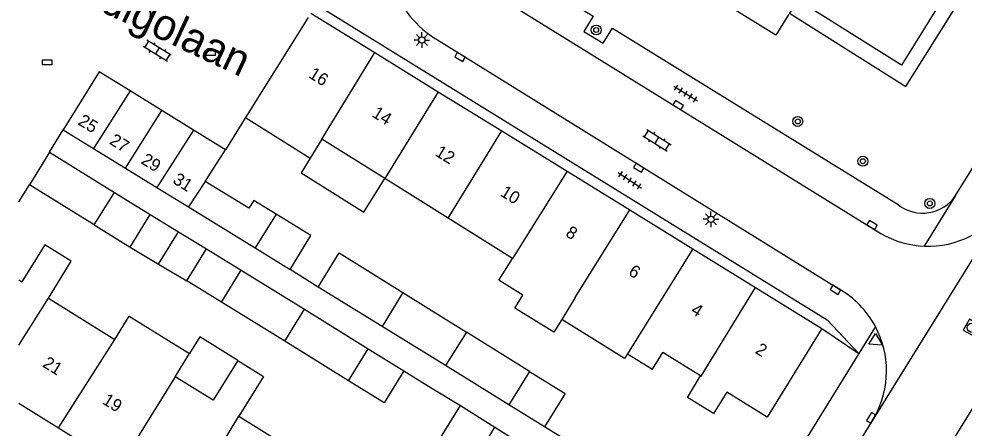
# Model space of a CAD drawing. Extents: x 131000 to 133014, y 396499 to 399001.
# Drawn here: x 131000 to 131076, y 398197.8 to 398230.7 of the extents above; entities that cross this region are included whole.
import ezdxf

# ---------------------------------------------------------------- set-up
doc = ezdxf.new("R2010")
doc.units = 0
for name, color, linetype in [('gg-afsc-erfafscheiding', 7, 'Continuous'), ('gg-afsc-muur', 7, 'Continuous'), ('gg-anno-huisnummerreeks BGT', 7, 'Continuous'), ('gg-anno-openbare ruimte label', 7, 'Continuous'), ('gg-bbg-bijgebouw', 7, 'Continuous'), ('gg-bbg-gedigitaliseerde bebouwing', 7, 'Continuous'), ('gg-bbg-gedigitaliseerde bijgebouw', 7, 'Continuous'), ('gg-bbg-hoofdgebouw', 7, 'Continuous'), ('gg-bbg-luifel en loopbrug', 7, 'Continuous'), ('gg-bbg-onder overbouw', 7, 'Continuous'), ('gg-bbg-pand overbouw', 7, 'Continuous'), ('gg-bbg-tussenscheiding', 7, 'Continuous'), ('gg-knt-verharding', 7, 'Continuous'), ('gt-grn-groengrens', 7, 'Continuous'), ('gt-grn-weggrens', 7, 'Continuous'), ('gt-symb-boom', 7, 'Continuous'), ('gt-symb-klinker verharding', 7, 'Continuous'), ('gt-symb-kolk', 7, 'Continuous'), ('gt-symb-kolk center center', 7, 'Continuous'), ('gt-symb-lichtmast', 7, 'Continuous'), ('gt-symb-rioolschacht', 7, 'Continuous'), ('gt-symb-tegel verharding', 7, 'Continuous'), ('gt-symb-waterafsluiter', 7, 'Continuous')]:
    doc.layers.add(name, color=color, linetype=linetype)

# ---------------------------------------------------------------- blocks, each defined once
blk = doc.blocks.new('gt0-BOOM')
at = {"layer": 'gt-symb-boom'}
for radius in [0.4, 0.2]:
    blk.add_circle((0, 0), radius, dxfattribs=at)
blk = doc.blocks.new('gt0-RS')
at = {"layer": 'gt-symb-rioolschacht'}
blk.add_lwpolyline([(-0.5, -0.5), (0.5, -0.5), (0.5, 0.5), (-0.5, 0.5)], close=True, dxfattribs=at)
blk.add_circle((0, 0), 0.375, dxfattribs=at)
blk = doc.blocks.new('gt0-KOLK')
at = {"layer": 'gt-symb-kolk'}
blk.add_lwpolyline([(0, 0), (0.375, 0), (0.375, 0.4), (-0.375, 0.4), (-0.375, 0), (0, 0)], dxfattribs=at)
blk = doc.blocks.new('gt0-WAFSL')
at = {"layer": 'gt-symb-waterafsluiter'}
for p, q in [((-0.5, -0.333), (0, 0.667)), ((0, 0.667), (0.5, -0.333)), ((0.5, -0.333), (-0.5, -0.333))]:
    blk.add_line(p, q, dxfattribs=at)
blk = doc.blocks.new('gt0-TEG1')
at = {"layer": 'gt-symb-tegel verharding'}
for p, q in [((-1.125, 0), (1.125, 0)), ((-0.9, -0.25), (-0.9, 0.25)), ((-0.45, -0.25), (-0.45, 0.25)), ((0, -0.25), (0, 0.25)), ((0.45, -0.25), (0.45, 0.25)), ((0.9, -0.25), (0.9, 0.25))]:
    blk.add_line(p, q, dxfattribs=at)
blk = doc.blocks.new('gt0-LMAST')
at = {"layer": 'gt-symb-lichtmast'}
for p, q in [((-0.182, 0.173), (-0.447, 0.438)), ((-0.005, 0.246), (-0.005, 0.621)), ((0.172, 0.173), (0.437, 0.438)), ((-0.255, -0.004), (-0.63, -0.004)), ((-0.182, -0.181), (-0.447, -0.446)), ((-0.005, -0.254), (-0.005, -0.629)), ((0.437, -0.446), (0.172, -0.181)), ((0.245, -0.004), (0.62, -0.004))]:
    blk.add_line(p, q, dxfattribs=at)
blk.add_circle((-0.005, -0.004), 0.25, dxfattribs=at)
blk = doc.blocks.new('gt0-KL1')
at = {"layer": 'gt-symb-klinker verharding'}
for p, q in [((-1.15, 0.3), (1.15, 0.3)), ((-1, -0.3), (-1, 0.3)), ((-0.5, 0.3), (-0.5, 0.45)), ((0, -0.3), (0, 0.3)), ((0.5, 0.3), (0.5, 0.45)), ((1, -0.3), (1, 0.3)), ((-1.15, -0.3), (1.15, -0.3)), ((-0.5, -0.45), (-0.5, -0.3)), ((0.5, -0.45), (0.5, -0.3))]:
    blk.add_line(p, q, dxfattribs=at)
blk = doc.blocks.new('gt0-KOLKCC')
at = {"layer": 'gt-symb-kolk center center'}
blk.add_lwpolyline([(-0.375, 0.2), (0.375, 0.2), (0.375, -0.2), (-0.375, -0.2)], close=True, dxfattribs=at)

msp = doc.modelspace()

# ---------------------------------------------------------------- linework, layer by layer
at = {"layer": 'gg-afsc-erfafscheiding'}
for p, q in [((131064.601, 398205.84), (131067.569, 398203.827)), ((131033.176, 398201.074), (131035.514, 398199.642)), ((131044.534, 398196.557), (131042.282, 398197.935))]:
    msp.add_line(p, q, dxfattribs=at)
msp.add_lwpolyline([(131067.569, 398203.827), (131059.544, 398190.868), (131056.535, 398192.793)], dxfattribs=at)
at = {"layer": 'gg-afsc-muur'}
for p, q in [((131018.239, 398222.781), (131016.624, 398220.193)), ((131000, 398216.007), (131000.841, 398217.37)), ((131024.08, 398209.167), (131021.833, 398210.589)), ((131030.976, 398202.436), (131033.176, 398201.074))]:
    msp.add_line(p, q, dxfattribs=at)
at = {"layer": 'gg-bbg-bijgebouw'}
for p, q in [((131011.509, 398223.349), (131008.964, 398224.919)), ((131014.044, 398221.785), (131011.509, 398223.349)), ((131003.566, 398221.787), (131006.014, 398220.287)), ((131016.624, 398220.193), (131014.044, 398221.785)), ((131006.014, 398220.287), (131008.562, 398218.725)), ((131002.458, 398219.992), (131000.841, 398217.37)), ((131002.458, 398219.992), (131007.687, 398216.765)), ((131008.562, 398218.725), (131011.097, 398217.171)), ((131011.097, 398217.171), (131013.652, 398215.604)), ((131007.687, 398216.765), (131010.568, 398214.988)), ((131013.652, 398215.604), (131019.012, 398212.318)), ((131015.086, 398212.246), (131017.89, 398210.515)), ((131019.012, 398212.318), (131021.833, 398210.589)), ((131017.89, 398210.515), (131022.968, 398207.38)), ((131029.217, 398205.997), (131024.08, 398209.167)), ((131022.968, 398207.38), (131028.107, 398204.207)), ((131034.312, 398202.853), (131029.217, 398205.997)), ((131028.107, 398204.207), (131030.976, 398202.436)), ((131039.412, 398199.706), (131034.312, 398202.853)), ((131035.514, 398199.642), (131038.298, 398197.903)), ((131042.282, 398197.935), (131039.412, 398199.706)), ((131038.298, 398197.903), (131041.162, 398196.115))]:
    msp.add_line(p, q, dxfattribs=at)
msp.add_lwpolyline([(131008.964, 398224.919), (131006.454, 398226.468), (131003.566, 398221.787)], dxfattribs=at)
at = {"layer": 'gg-bbg-gedigitaliseerde bebouwing'}
for p, q in [((131018.239, 398222.781), (131023.442, 398219.534)), ((131024.367, 398221.053), (131023.442, 398219.534)), ((131029.437, 398217.888), (131024.367, 398221.053)), ((131034.544, 398214.699), (131029.437, 398217.888)), ((131039.709, 398211.474), (131034.544, 398214.699)), ((131000, 398209.735), (131000.245, 398209.59)), ((131002.368, 398208.27), (131007.714, 398204.964)), ((131012.568, 398201.961), (131013.73, 398203.829)), ((131054.844, 398202.024), (131051.805, 398203.922)), ((131053.779, 398200.302), (131054.844, 398202.024)), ((131017.703, 398198.785), (131022.794, 398195.636))]:
    msp.add_line(p, q, dxfattribs=at)
for points in [[(131002.368, 398208.27), (131004.206, 398211.249), (131002.077, 398212.56), (131000.245, 398209.59)], [(131040.532, 398208.524), (131038.614, 398209.725), (131039.709, 398211.474)], [(131043.666, 398206.562), (131043.033, 398205.535), (131039.885, 398207.476), (131040.532, 398208.524)], [(131007.714, 398204.964), (131008.871, 398206.835), (131013.73, 398203.829)], [(131048.959, 398203.805), (131048.719, 398203.42), (131043.666, 398206.562)], [(131048.959, 398203.805), (131050.969, 398202.566), (131051.805, 398203.922)], [(131017.614, 398203.27), (131015.624, 398200.071), (131012.568, 398201.961)], [(131017.614, 398203.27), (131019.69, 398201.978), (131017.703, 398198.785)]]:
    msp.add_lwpolyline(points, dxfattribs=at)
at = {"layer": 'gg-bbg-gedigitaliseerde bijgebouw'}
for p, q in [((131014.98, 398217.655), (131016.624, 398220.193)), ((131006.052, 398214.154), (131000.841, 398217.37)), ((131008.95, 398212.366), (131010.568, 398214.988)), ((131006.052, 398214.154), (131008.95, 398212.366)), ((131013.498, 398209.664), (131015.086, 398212.246)), ((131016.291, 398207.946), (131013.498, 398209.664)), ((131030.887, 398208.725), (131035.999, 398205.549)), ((131021.392, 398204.808), (131016.291, 398207.946)), ((131041.08, 398202.393), (131035.999, 398205.549)), ((131026.515, 398201.638), (131021.392, 398204.808))]:
    msp.add_line(p, q, dxfattribs=at)
for points in [[(131020.693, 398215.016), (131018.891, 398216.12), (131018.507, 398215.493), (131014.98, 398217.655)], [(131021.833, 398210.589), (131023.495, 398213.299), (131020.693, 398215.016)], [(131024.08, 398209.167), (131025.768, 398211.905), (131030.887, 398208.725)], [(131030.976, 398202.436), (131029.395, 398199.866), (131026.515, 398201.638)], [(131041.08, 398202.393), (131043.946, 398200.612), (131042.282, 398197.935)], [(131036.724, 398195.338), (131033.926, 398197.059), (131035.514, 398199.642)]]:
    msp.add_lwpolyline(points, dxfattribs=at)
at = {"layer": 'gg-bbg-hoofdgebouw'}
for p, q in [((131023.261, 398230.827), (131018.239, 398222.781)), ((131023.481, 398231.18), (131028.631, 398228.006)), ((131028.631, 398228.006), (131033.734, 398224.861)), ((131033.734, 398224.861), (131038.839, 398221.716)), ((131038.839, 398221.716), (131044.094, 398218.477)), ((131044.094, 398218.477), (131049.141, 398215.367)), ((131049.141, 398215.367), (131054.205, 398212.247)), ((131054.205, 398212.247), (131059.261, 398209.131)), ((131059.261, 398209.131), (131064.601, 398205.84)), ((131000, 398199.829), (131003.198, 398197.856)), ((131003.198, 398197.856), (131008.123, 398194.817))]:
    msp.add_line(p, q, dxfattribs=at)
msp.add_lwpolyline([(131064.601, 398205.84), (131060.191, 398198.71), (131056.951, 398200.715), (131055.888, 398198.997), (131053.779, 398200.302)], dxfattribs=at)
at = {"layer": 'gg-bbg-luifel en loopbrug'}
for p, q in [((131010.568, 398214.988), (131012.827, 398213.617)), ((131011.224, 398211.015), (131012.827, 398213.617)), ((131012.827, 398213.617), (131015.086, 398212.246)), ((131008.95, 398212.366), (131011.224, 398211.015)), ((131011.224, 398211.015), (131013.498, 398209.664))]:
    msp.add_line(p, q, dxfattribs=at)
for points in [[(131023.442, 398219.534), (131022.694, 398218.336), (131027.748, 398215.182), (131029.437, 398217.888)], [(131017.614, 398203.27), (131014.564, 398205.168), (131013.73, 398203.829)]]:
    msp.add_lwpolyline(points, dxfattribs=at)
at = {"layer": 'gg-bbg-onder overbouw'}
msp.add_lwpolyline([(131075.976, 398232.643), (131074.926, 398233.303), (131070.993, 398227.007), (131062.654, 398232.216), (131062.004, 398231.185)], dxfattribs=at)
at = {"layer": 'gg-bbg-pand overbouw'}
msp.add_lwpolyline([(131062.004, 398231.185), (131071.359, 398225.289), (131075.976, 398232.643)], dxfattribs=at)
at = {"layer": 'gg-bbg-tussenscheiding'}
for p, q in [((131024.367, 398221.053), (131028.631, 398228.006)), ((131008.964, 398224.919), (131006.014, 398220.287)), ((131033.734, 398224.861), (131029.437, 398217.888)), ((131008.562, 398218.725), (131011.509, 398223.349)), ((131014.044, 398221.785), (131011.097, 398217.171)), ((131034.544, 398214.699), (131038.839, 398221.716)), ((131044.094, 398218.477), (131039.709, 398211.474)), ((131014.98, 398217.655), (131013.652, 398215.604)), ((131006.052, 398214.154), (131007.687, 398216.765)), ((131020.693, 398215.016), (131019.012, 398212.318)), ((131044.76, 398208.32), (131049.141, 398215.367)), ((131054.205, 398212.247), (131048.959, 398203.805)), ((131016.291, 398207.946), (131017.89, 398210.515)), ((131030.887, 398208.725), (131029.217, 398205.997)), ((131000, 398204.488), (131002.368, 398208.27)), ((131044.76, 398208.32), (131043.666, 398206.562)), ((131021.392, 398204.808), (131022.968, 398207.38)), ((131003.198, 398197.856), (131007.714, 398204.964)), ((131035.999, 398205.549), (131034.312, 398202.853)), ((131026.515, 398201.638), (131028.107, 398204.207)), ((131012.568, 398201.961), (131008.123, 398194.817)), ((131041.08, 398202.393), (131039.412, 398199.706)), ((131013.318, 398191.628), (131017.703, 398198.785)), ((131036.724, 398195.338), (131038.298, 398197.903))]:
    msp.add_line(p, q, dxfattribs=at)
msp.add_lwpolyline([(131054.844, 398202.024), (131054.882, 398202), (131059.261, 398209.131)], dxfattribs=at)
at = {"layer": 'gg-knt-verharding'}
for p, q in [((131075.354, 398216.531), (131110.167, 398272.602)), ((131103.439, 398242.623), (131070.332, 398189.147)), ((131038.2, 398232.731), (131069.351, 398213.47)), ((131033.671, 398229.02), (131065.953, 398209.019)), ((131002.458, 398219.992), (131003.566, 398221.787)), ((131079.456, 398215.862), (131068.861, 398198.78)), ((131068.861, 398198.78), (131058.043, 398181.276))]:
    msp.add_line(p, q, dxfattribs=at)
for points in [[(131039.571, 398235.03), (131046.211, 398230.931), (131045.451, 398229.701), (131046.996, 398228.753), (131047.753, 398229.979), (131070.741, 398215.789)], [(131023.881, 398231.89), (131065.027, 398206.532), (131067.569, 398203.827)]]:
    msp.add_lwpolyline(points, dxfattribs=at)
for centre, radius, start, end in [((131037.99, 398236.254), 8.425, 199.20716, 239.16016), ((131072.707, 398218.276), 3.17, 231.67195, 326.60353), ((131073.145, 398219.987), 7.54, 267.58482, 326.83099), ((131073.143, 398219.989), 7.542, 239.81469, 267.59908), ((131062.224, 398202.427), 7.574, 28.20947, 60.50174), ((131062.222, 398202.428), 7.575, 331.21316, 28.20017)]:
    msp.add_arc(centre, radius, start, end, dxfattribs=at)
at = {"layer": 'gt-grn-groengrens'}
msp.add_lwpolyline([(131061.951, 398231.1), (131060.883, 398229.407), (131054.943, 398233.111), (131056.01, 398234.804)], dxfattribs=at)
at = {"layer": 'gt-grn-weggrens'}
for p, q in [((131075.354, 398216.531), (131072.827, 398212.454)), ((131068.898, 398206.007), (131067.569, 398203.827))]:
    msp.add_line(p, q, dxfattribs=at)

# ---------------------------------------------------------------- block references
at = {"layer": 'gt-symb-boom'}
for p in [(131046.439, 398229.818), (131062.654, 398222.472), (131067.894, 398219.276), (131073.282, 398215.884)]:
    msp.add_blockref('gt0-BOOM', p, dxfattribs=at)
at = {"layer": 'gt-symb-klinker verharding'}
for p, rotation in [((131011.124, 398228.137), 148.27993988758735), ((131051.335, 398220.955), -31.798912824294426)]:
    msp.add_blockref('gt0-KL1', p, dxfattribs=dict(at, rotation=rotation))
at = {"layer": 'gt-symb-kolk'}
for p, rotation in [((131035.591, 398227.826), 149.1247083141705), ((131052.939, 398223.616), -31.671318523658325), ((131049.965, 398218.928), 148.4075084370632), ((131068.525, 398213.986), -31.798912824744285), ((131065.789, 398209.12), 148.27993988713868), ((131068.722, 398198.557), 58.328681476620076)]:
    msp.add_blockref('gt0-KOLK', p, dxfattribs=dict(at, rotation=rotation))
at = {"layer": 'gt-symb-kolk center center'}
for p in [(131015.405, 398227.977), (131002.261, 398227.226)]:
    msp.add_blockref('gt0-KOLKCC', p, dxfattribs=at)
at = {"layer": 'gt-symb-lichtmast'}
for p in [(131032.421, 398229.017), (131055.68, 398214.619)]:
    msp.add_blockref('gt0-LMAST', p, dxfattribs=at)
at = {"layer": 'gt-symb-rioolschacht', "rotation": 60.53928639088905}
msp.add_blockref('gt0-RS', (131076.65, 398205.903), dxfattribs=at)
at = {"layer": 'gt-symb-tegel verharding'}
for p, rotation in [((131053.637, 398224.714), -31.67131852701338), ((131049.154, 398217.741), -33.833028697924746)]:
    msp.add_blockref('gt0-TEG1', p, dxfattribs=dict(at, rotation=rotation))
at = {"layer": 'gt-symb-waterafsluiter', "rotation": -121.75019690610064}
msp.add_blockref('gt0-WAFSL', (131068.92, 398204.838), dxfattribs=at)

# ---------------------------------------------------------------- texts
at = {"layer": 'gg-anno-huisnummerreeks BGT'}
for s, p in [('16', (131023.235, 398226.046)), ('14', (131028.33, 398222.905)), ('25', (131004.684, 398222.273)), ('27', (131007.212, 398220.712)), ('12', (131033.407, 398219.777)), ('29', (131009.752, 398219.145)), ('31', (131012.309, 398217.567)), ('10', (131038.645, 398216.549)), ('8', (131043.906, 398213.307)), ('6', (131048.962, 398210.191)), ('4', (131053.99, 398207.093)), ('2', (131059.161, 398203.906)), ('21', (131001.831, 398202.812)), ('19', (131006.636, 398199.847))]:
    msp.add_text(s, height=1, rotation=328.3, dxfattribs=at).set_placement(p)
at = {"layer": 'gg-anno-openbare ruimte label'}
msp.add_text('Indigolaan', height=2.5, rotation=334.9, dxfattribs=at).set_placement((131003.895, 398232.571))

doc.saveas('drawing.dxf')
